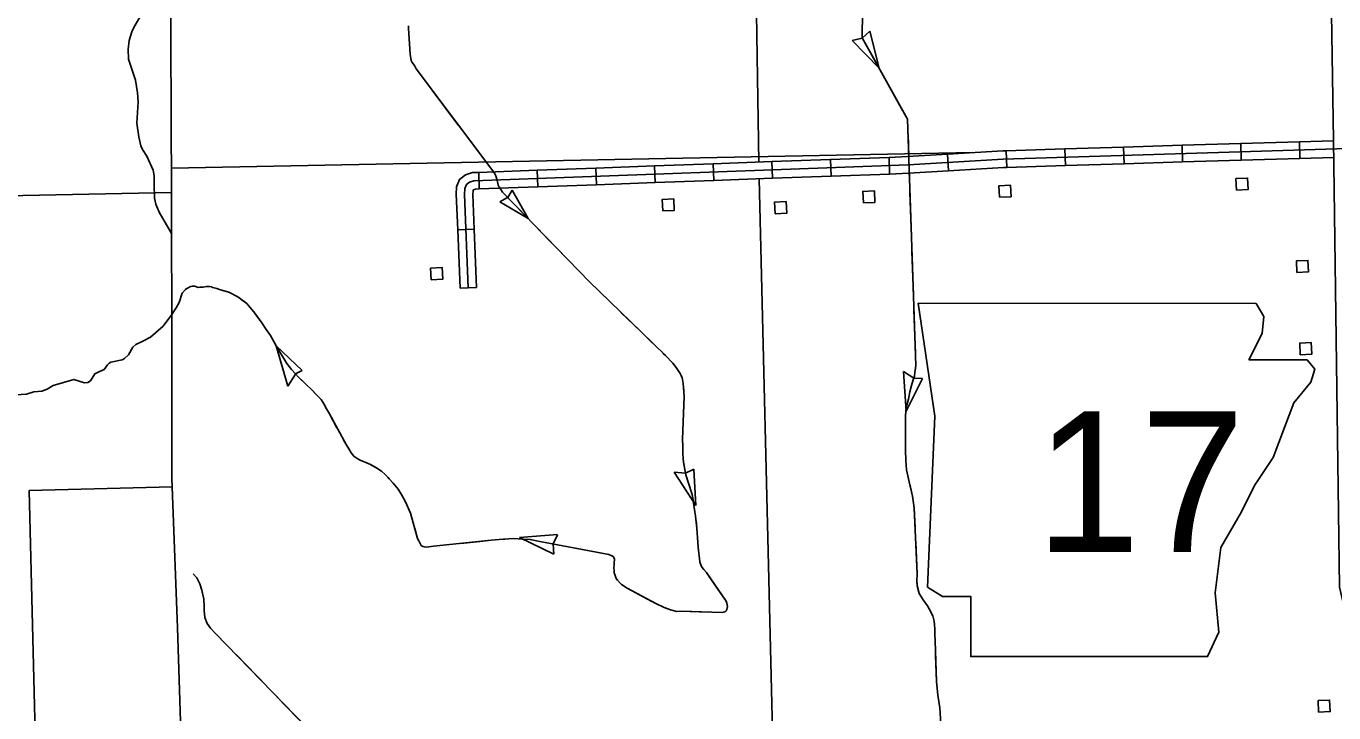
# Model space of a CAD drawing. Extents: x 1084508 to 1142749, y 1057638 to 1093403.
# Drawn here: x 1092233 to 1095928, y 1080524 to 1082464 of the extents above; entities that cross this region are included whole.
import ezdxf

# ---------------------------------------------------------------- set-up
doc = ezdxf.new("R2010")
doc.units = 0
for name, color, linetype in [('Level 10', 7, 'Continuous'), ('Level 2', 7, 'Continuous'), ('Level 21', 7, 'Continuous'), ('Level 32', 7, 'Continuous'), ('Level 35', 7, 'Continuous'), ('Level 43', 7, 'Continuous'), ('Level 5', 7, 'Continuous'), ('Level 56', 7, 'Continuous'), ('Level 7', 7, 'Continuous')]:
    doc.layers.add(name, color=color, linetype=linetype)

msp = doc.modelspace()

# ---------------------------------------------------------------- linework, layer by layer
at = {"layer": 'Level 10'}
msp.add_lwpolyline([(1096819.4, 1080048.5), (1096501.8, 1080207.5), (1096335.1, 1080292.6), (1096287.2, 1080321.6), (1096255.6, 1080346.4), (1096181.8, 1080412.1), (1096144.1, 1080451.5), (1096079.4, 1080541.2), (1096051.1, 1080585), (1096005.8, 1080673.3), (1095984.2, 1080728.2), (1095962.4, 1080797.7), (1095943.5, 1080879.2), (1095926.7, 1082141.6), (1095900.5, 1083813.2), (1095892.1, 1084651.2)], dxfattribs=at)
at = {"layer": 'Level 2'}
msp.add_lwpolyline([(1092615.4, 1083619.6), (1092627.1, 1083249.1), (1092640.3, 1082860), (1092643.9, 1081993.6), (1092643.8, 1081884.1), (1092645, 1081648.1), (1092645, 1081187.1), (1092660.7, 1080764.3), (1092673.9, 1080352.1)], dxfattribs=at)
at = {"layer": 'Level 21'}
for p, q in [((1094800.7, 1081362.3), (1094752.9, 1081680.9)), ((1095708, 1081680.4), (1095730, 1081643.7)), ((1095730, 1081643.7), (1095724.7, 1081595.9)), ((1095724.7, 1081595.9), (1095687.5, 1081521.6)), ((1095687.5, 1081521.6), (1095852.1, 1081521.6)), ((1095852.1, 1081521.6), (1095873.4, 1081495)), ((1095873.4, 1081495), (1095862.7, 1081457.8)), ((1095862.7, 1081457.8), (1095814.9, 1081399.4)), ((1095814.9, 1081399.4), (1095788.4, 1081330.4)), ((1094779.4, 1080879), (1094800.7, 1081362.3)), ((1095788.4, 1081330.4), (1095756.5, 1081245.4)), ((1095756.5, 1081245.4), (1095703.4, 1081165.8)), ((1095703.4, 1081165.8), (1095666.3, 1081091.4)), ((1095666.3, 1081091.4), (1095607.8, 1080990.5)), ((1095607.8, 1080990.5), (1095591.9, 1080863.1)), ((1094821.9, 1080852.5), (1094779.4, 1080879)), ((1094901.6, 1080852.5), (1094821.9, 1080852.5)), ((1094901.6, 1080682.6), (1094901.6, 1080852.5)), ((1095591.9, 1080863.1), (1095602.5, 1080751.6)), ((1095602.5, 1080751.6), (1095570.7, 1080682.6)), ((1095570.7, 1080682.6), (1094901.6, 1080682.6))]:
    msp.add_line(p, q, dxfattribs=at)
msp.add_lwpolyline([(1094752.9, 1081680.9), (1094800.7, 1081362.3), (1094779.4, 1080879), (1094821.9, 1080852.5), (1094901.6, 1080852.5), (1094901.6, 1080682.6), (1095570.7, 1080682.6), (1095602.5, 1080751.6), (1095591.9, 1080863.1), (1095607.8, 1080990.5), (1095666.3, 1081091.4), (1095703.4, 1081165.8), (1095756.5, 1081245.4), (1095788.4, 1081330.4), (1095814.9, 1081399.4), (1095862.7, 1081457.8), (1095873.4, 1081495), (1095852.1, 1081521.6), (1095687.5, 1081521.6), (1095724.7, 1081595.9), (1095730, 1081643.7), (1095708, 1081680.4)], close=True, dxfattribs=at)
msp.add_lwpolyline([(1094752.9, 1081680.9), (1095708, 1081680.4)], dxfattribs=at)
at = {"layer": 'Level 32'}
for p, q in [((1094838.7, 1082055.2), (1094835.8, 1082102.2)), ((1095003.4, 1082065.1), (1095001.9, 1082112.2)), ((1095169, 1082070.2), (1095167.6, 1082117.3)), ((1095334.7, 1082075.3), (1095333.2, 1082122.4)), ((1095500.3, 1082080.4), (1095498.9, 1082127.4)), ((1095666, 1082085.4), (1095664.5, 1082132.5)), ((1095831.6, 1082090.5), (1095830.2, 1082137.6)), ((1094010.1, 1082022.1), (1094008.4, 1082069.2)), ((1094175.8, 1082028.2), (1094174, 1082075.2)), ((1094341.4, 1082034.2), (1094339.7, 1082081.3)), ((1094507, 1082040.3), (1094505.3, 1082087.3)), ((1094672.6, 1082046.3), (1094670.9, 1082093.4)), ((1093513.3, 1082004), (1093511.6, 1082051)), ((1093678.9, 1082010), (1093677.2, 1082057.1)), ((1093844.5, 1082016.1), (1093842.8, 1082063.1)), ((1093499.2, 1081890.8), (1093452.2, 1081888.9)), ((1093505.8, 1081725.2), (1093458.8, 1081723.3))]:
    msp.add_line(p, q, dxfattribs=at)
for points in [[(1095830.2, 1082137.6), (1095926.7, 1082140.5)], [(1093482.3, 1081724.3), (1093471.8, 1081988.8), (1093472.6, 1082005), (1093476.8, 1082016.2), (1093485.6, 1082022.9), (1093498, 1082027), (1094724.6, 1082071.8), (1094993.4, 1082088.4), (1095966.2, 1082118.2)], [(1094670.9, 1082093.4), (1094723.4, 1082095.3), (1094835.8, 1082102.2)], [(1094835.8, 1082102.2), (1094992.3, 1082111.9), (1095001.9, 1082112.2)], [(1095001.9, 1082112.2), (1095167.6, 1082117.3)], [(1095167.6, 1082117.3), (1095333.2, 1082122.4)], [(1095333.2, 1082122.4), (1095498.9, 1082127.4)], [(1095498.9, 1082127.4), (1095664.5, 1082132.5)], [(1095664.5, 1082132.5), (1095830.2, 1082137.6)], [(1093842.8, 1082063.1), (1094008.4, 1082069.2)], [(1094008.4, 1082069.2), (1094174, 1082075.2)], [(1094174, 1082075.2), (1094339.7, 1082081.3)], [(1094339.7, 1082081.3), (1094505.3, 1082087.3)], [(1094505.3, 1082087.3), (1094670.9, 1082093.4)], [(1094838.7, 1082055.2), (1094994.5, 1082064.9), (1095003.4, 1082065.1)], [(1095003.4, 1082065.1), (1095169, 1082070.2)], [(1095169, 1082070.2), (1095334.7, 1082075.3)], [(1095334.7, 1082075.3), (1095500.3, 1082080.4)], [(1095500.3, 1082080.4), (1095666, 1082085.4)], [(1095666, 1082085.4), (1095831.6, 1082090.5)], [(1095831.6, 1082090.5), (1095927.4, 1082093.4)], [(1093452.2, 1081888.9), (1093448.2, 1081989), (1093449.3, 1082009.8), (1093457.1, 1082030.8), (1093474.5, 1082044.1), (1093493.9, 1082050.4), (1093511.6, 1082051)], [(1093511.6, 1082051), (1093677.2, 1082057.1)], [(1093677.2, 1082057.1), (1093842.8, 1082063.1)], [(1094010.1, 1082022.1), (1094175.8, 1082028.2)], [(1094175.8, 1082028.2), (1094341.4, 1082034.2)], [(1094341.4, 1082034.2), (1094507, 1082040.3)], [(1094507, 1082040.3), (1094672.6, 1082046.3)], [(1094672.6, 1082046.3), (1094725.7, 1082048.3), (1094838.7, 1082055.2)], [(1093499.2, 1081890.8), (1093495.3, 1081988.7), (1093495.9, 1082000.1), (1093496.5, 1082001.6), (1093496.7, 1082001.8), (1093502.2, 1082003.6), (1093513.3, 1082004)], [(1093513.3, 1082004), (1093678.9, 1082010)], [(1093678.9, 1082010), (1093844.5, 1082016.1)], [(1093844.5, 1082016.1), (1094010.1, 1082022.1)], [(1093458.8, 1081723.3), (1093452.2, 1081888.9)], [(1093505.8, 1081725.2), (1093499.2, 1081890.8)]]:
    msp.add_lwpolyline(points, dxfattribs=at)
at = {"layer": 'Level 35'}
for points in [[(1094601.2, 1082951.8), (1094594.8, 1082431.5), (1094723, 1082201.1), (1094746.7, 1081505.1), (1094743.9, 1081485.1), (1094742.7, 1081475.3), (1094739.4, 1081464.7), (1094734.8, 1081448.4), (1094730, 1081430.8), (1094725.9, 1081410.5), (1094720.5, 1081390.6), (1094718.3, 1081377), (1094717.8, 1081361.2), (1094717.2, 1081339.4), (1094717.6, 1081317.3), (1094717.8, 1081292.4), (1094717.7, 1081265.6), (1094718.4, 1081236.6), (1094720.6, 1081210.8), (1094728.1, 1081176.1), (1094736.9, 1081135.5), (1094739.7, 1081116.4), (1094741.9, 1081101.6), (1094750.7, 1080916.5), (1094749.8, 1080895.6), (1094750.9, 1080878.7), (1094756.4, 1080860.6), (1094767, 1080842.8), (1094779.4, 1080825.7), (1094783.9, 1080817.4), (1094794.8, 1080798), (1094798.6, 1080783.1), (1094799.1, 1080772.4), (1094800.3, 1080761), (1094800.4, 1080745), (1094800.9, 1080727.6), (1094804.6, 1080612), (1094809.2, 1080573.7), (1094814.3, 1080537.7), (1094817.6, 1080492.4)], [(1092644.3, 1081876.3), (1092636.5, 1081891.7), (1092609.2, 1081938.4), (1092599.7, 1081961.3), (1092595.8, 1081978.2), (1092595, 1082017.3), (1092594.5, 1082041.2), (1092591.9, 1082057.2), (1092574.1, 1082097.1), (1092561.9, 1082115.5), (1092557, 1082125.7), (1092551.2, 1082151.6), (1092545.6, 1082190.1), (1092549.5, 1082250.3), (1092547.7, 1082276.1), (1092542.4, 1082311.5), (1092522.7, 1082371.2), (1092521.1, 1082399.5), (1092523.8, 1082423.9), (1092531.5, 1082447.9), (1092537.8, 1082462.4), (1092567, 1082512.4)], [(1092644.9, 1081649.3), (1092657.3, 1081667.9), (1092665.1, 1081682.8), (1092674, 1081709.4)], [(1092468, 1081511.6), (1092472.6, 1081514.6), (1092504.1, 1081521.4), (1092511.2, 1081524.6), (1092522, 1081535.5), (1092534.6, 1081556.9), (1092543.1, 1081564.6), (1092563.1, 1081574.3), (1092584.6, 1081585.7), (1092620.3, 1081616.4), (1092644.9, 1081649.3)], [(1092644.9, 1081649.3), (1092645.5, 1081650.1)], [(1092204, 1081422.1), (1092233.8, 1081423.8), (1092255.2, 1081431.1), (1092277.8, 1081432.8), (1092292, 1081438.2), (1092309.2, 1081448.7), (1092367.5, 1081465.9), (1092398.2, 1081456), (1092407.6, 1081457.4), (1092414.6, 1081462.1), (1092426.9, 1081481.9), (1092438.3, 1081486.9), (1092453.4, 1081494.2), (1092462.9, 1081507.2), (1092468, 1081511.6)]]:
    msp.add_lwpolyline(points, dxfattribs=at)
at = {"layer": 'Level 43'}
for p, q in [((1094616.3, 1082450.2), (1094595, 1082429.9)), ((1094642.6, 1082345.7), (1094616.3, 1082450.2)), ((1094567, 1082423.7), (1094594.6, 1082429.9)), ((1094642.6, 1082345.7), (1094567, 1082423.7)), ((1093606.3, 1082001), (1093593.8, 1081980.2)), ((1093651.1, 1081920.5), (1093606.3, 1082001)), ((1093571.4, 1081968.1), (1093593.2, 1081980.3)), ((1093651.1, 1081920.5), (1093571.4, 1081968.1)), ((1092939.6, 1081560.4), (1092972.8, 1081447)), ((1092939.6, 1081560.4), (1093012.5, 1081490.8)), ((1092972.8, 1081447), (1092994.1, 1081481)), ((1093012.5, 1081490.8), (1092994.4, 1081481.2)), ((1094711.8, 1081488.2), (1094740.8, 1081469.8)), ((1094718.9, 1081375.8), (1094711.8, 1081488.2)), ((1094718.9, 1081375.8), (1094765, 1081468.8)), ((1094765, 1081468.8), (1094741.2, 1081469.7)), ((1094063.4, 1081203.5), (1094095.7, 1081201.2)), ((1094125.2, 1081109.3), (1094063.4, 1081203.5)), ((1094119.3, 1081212.7), (1094095.7, 1081201.2)), ((1094125.2, 1081109.3), (1094119.3, 1081212.7)), ((1093626.8, 1081018.9), (1093734.2, 1081027.2)), ((1093626.8, 1081018.9), (1093724, 1080972.4)), ((1093723.8, 1080972.2), (1093721.7, 1081000.8)), ((1093734.3, 1081027), (1093721.8, 1081001.2))]:
    msp.add_line(p, q, dxfattribs=at)
for points in [[(1093313.4, 1082464.9), (1093312.9, 1082457), (1093318.4, 1082385), (1093320.7, 1082367.1), (1093323.8, 1082361.2), (1093330.5, 1082353), (1093335, 1082343.5), (1093551.2, 1082055), (1093555.9, 1082048.3), (1093559.7, 1082041.2), (1093562.9, 1082031.6), (1093564.5, 1082024.1), (1093566.9, 1082014.7), (1093569.3, 1082008.8), (1093574, 1082002.4), (1093578.8, 1081995.1), (1093824.4, 1081741.8), (1093969.3, 1081600.8), (1094039.1, 1081533.1), (1094059.9, 1081512), (1094069.6, 1081499.8), (1094081.1, 1081483), (1094083.8, 1081477.1), (1094086, 1081470.6), (1094087.5, 1081465.9), (1094089, 1081454.3), (1094090.1, 1081443), (1094092.5, 1081417.9), (1094087.7, 1081297.1), (1094088.3, 1081277.3), (1094088.7, 1081255.2), (1094089.6, 1081242), (1094090.3, 1081232.2), (1094091.8, 1081221.3), (1094096.7, 1081195.9), (1094104.4, 1081172.3), (1094115, 1081140.3), (1094124.1, 1081079.8), (1094128.2, 1081045.3), (1094131.8, 1080992.1), (1094136.6, 1080950.1), (1094138.9, 1080941.7), (1094142.3, 1080935.5), (1094147.6, 1080929.1), (1094155, 1080920.3), (1094210.9, 1080839.6), (1094212.7, 1080833.4), (1094214.7, 1080824), (1094212.6, 1080815.4), (1094210.9, 1080811.5), (1094208.2, 1080809.2), (1094206.6, 1080809.1), (1094199.4, 1080807.5), (1094083.8, 1080810.7), (1094071.3, 1080810.4), (1094053.8, 1080815), (1094035.2, 1080821.4), (1094011.7, 1080832.6), (1093930.8, 1080875.8)], [(1094595.1, 1082457.6), (1094594.8, 1082431.5), (1094642.6, 1082345.7)], [(1093315, 1082429.4), (1093318.4, 1082385), (1093320.7, 1082367.1), (1093323.8, 1082361.2), (1093330.5, 1082353), (1093335, 1082343.5), (1093355.4, 1082316.3)], [(1094662.7, 1082309.5), (1094692.9, 1082255.2)], [(1093380.2, 1082283.1), (1093454.8, 1082183.7)], [(1094692.9, 1082255.2), (1094723, 1082201.1), (1094723, 1082200.9)], [(1093479.6, 1082150.5), (1093551.2, 1082055)], [(1094724.5, 1082159.4), (1094726.6, 1082095.5)], [(1094728.2, 1082048.4), (1094728.7, 1082035.2)], [(1093571.3, 1082006.1), (1093574, 1082002.4), (1093578.8, 1081995.1), (1093651.1, 1081920.5)], [(1094730.1, 1081993.8), (1094734.3, 1081869.6)], [(1093680, 1081890.8), (1093723.2, 1081846.1)], [(1093723.2, 1081846.1), (1093766.5, 1081801.5)], [(1094735.7, 1081828.2), (1094740, 1081704)], [(1093795.3, 1081771.8), (1093824.4, 1081741.8), (1093883.6, 1081684.3)], [(1092805.4, 1081712.6), (1092788.5, 1081717.2), (1092779.2, 1081720.2), (1092771.6, 1081722.7), (1092764.6, 1081724.6), (1092759.5, 1081726), (1092756.6, 1081727.4), (1092751.2, 1081728.1), (1092746.8, 1081728.2), (1092742.4, 1081728.3), (1092738.3, 1081727.8), (1092733, 1081726.6), (1092729.2, 1081726.5), (1092723.9, 1081726.2), (1092719.5, 1081725.7), (1092717, 1081726.5), (1092714.4, 1081727.4), (1092711.2, 1081728.5), (1092709.3, 1081729), (1092702.4, 1081729), (1092698.6, 1081728.2), (1092695.8, 1081727.5), (1092692.4, 1081726), (1092686.9, 1081722.6), (1092683.6, 1081719.8), (1092674, 1081709.4)], [(1092805, 1081712.7), (1092788.5, 1081717.2), (1092779.2, 1081720.2), (1092771.6, 1081722.7), (1092764.6, 1081724.6), (1092759.5, 1081726), (1092756.6, 1081727.4), (1092751.2, 1081728.1), (1092746.8, 1081728.2), (1092742.4, 1081728.3), (1092738.3, 1081727.8), (1092733, 1081726.6), (1092729.2, 1081726.5), (1092723.9, 1081726.2), (1092719.5, 1081725.7), (1092717, 1081726.5), (1092714.4, 1081727.4), (1092711.2, 1081728.5), (1092709.3, 1081729), (1092702.4, 1081729), (1092698.6, 1081728.2), (1092695.8, 1081727.5), (1092692.4, 1081726), (1092686.9, 1081722.6), (1092685.6, 1081721.5)], [(1093930.8, 1080875.8), (1093914.6, 1080886.4), (1093910.9, 1080890.4), (1093903.3, 1080898.2), (1093899.9, 1080903.4), (1093896.7, 1080911.5), (1093894.5, 1080919.6), (1093893.9, 1080925.8), (1093893.8, 1080933.7), (1093894.4, 1080941.3), (1093894.6, 1080944.2), (1093894.7, 1080949.9), (1093895.4, 1080955.3), (1093895.6, 1080958.1), (1093894.8, 1080961.2), (1093891.1, 1080965.2), (1093887.6, 1080967.5), (1093878.9, 1080970.9), (1093684, 1081008.2), (1093657.1, 1081013.3), (1093634.7, 1081014.8), (1093611, 1081015.9), (1093580.9, 1081014.1), (1093546.7, 1081011.3), (1093383.6, 1080994.2), (1093364.2, 1080991.8), (1093358.2, 1080992.7), (1093353.7, 1080994.1), (1093349.5, 1080996.7), (1093347.1, 1081000.4), (1093345.4, 1081004.4), (1093341.3, 1081011.2), (1093338.9, 1081016.1), (1093319.2, 1081088.1), (1093304.9, 1081119.6), (1093294.9, 1081138.4), (1093284, 1081155.3), (1093270.3, 1081172.6), (1093258.8, 1081184.7), (1093247.8, 1081197.1), (1093236.7, 1081207), (1093223.4, 1081215.5), (1093205.7, 1081225.1), (1093192.8, 1081230.8), (1093177.1, 1081238), (1093168.4, 1081242.3), (1093159.2, 1081249.2), (1093151.6, 1081258.6), (1093144.8, 1081269.6), (1093137.3, 1081281.6), (1093089.9, 1081368.4), (1093081.7, 1081383.1), (1093074.5, 1081396.7), (1093066.7, 1081409.3), (1093051.2, 1081424.3), (1093040.2, 1081436.7), (1093024.1, 1081451.8), (1093003.1, 1081471.6), (1092982.9, 1081493.4), (1092969.8, 1081510.8), (1092939.2, 1081561.1), (1092923.1, 1081589.7), (1092911.6, 1081606.8), (1092898.5, 1081625.8), (1092878.7, 1081652.9), (1092856.4, 1081680), (1092831.6, 1081699.3), (1092805.4, 1081712.6)], [(1092883, 1081647), (1092878.7, 1081652.9), (1092856.4, 1081680), (1092840.8, 1081692.1)], [(1094741.4, 1081662.5), (1094745.6, 1081538.3)], [(1092918.8, 1081596.2), (1092911.6, 1081606.8), (1092898.5, 1081625.8), (1092883, 1081647)], [(1093913.3, 1081655.4), (1093969.3, 1081600.8), (1094002.4, 1081568.7)], [(1093013.8, 1081461.5), (1093003.1, 1081471.6), (1092982.9, 1081493.4), (1092969.8, 1081510.8), (1092939.6, 1081560.4)], [(1094032.1, 1081539.9), (1094039.1, 1081533.1), (1094059.9, 1081512), (1094069.6, 1081499.8), (1094081.1, 1081483), (1094083.8, 1081477.1), (1094086, 1081470.6), (1094087.5, 1081465.9), (1094089, 1081454.3), (1094090.1, 1081443), (1094090.9, 1081435.4)], [(1094745.6, 1081497), (1094743.9, 1081485.1), (1094742.7, 1081475.3), (1094739.4, 1081464.7), (1094734.8, 1081448.4), (1094730, 1081430.8), (1094725.9, 1081410.5), (1094718.4, 1081383.1)], [(1093111.2, 1081329.5), (1093089.9, 1081368.4), (1093081.7, 1081383.1), (1093074.5, 1081396.7), (1093066.7, 1081409.3), (1093051.2, 1081424.3), (1093043.7, 1081432.8)], [(1094091.6, 1081394), (1094087.7, 1081297.1), (1094088.3, 1081277.3), (1094088.4, 1081269.8)], [(1094717.3, 1081334.6), (1094717.6, 1081317.3), (1094717.8, 1081292.4), (1094717.7, 1081272.4)], [(1093222.8, 1081215.9), (1093205.7, 1081225.1), (1093192.8, 1081230.8), (1093177.1, 1081238), (1093168.4, 1081242.3), (1093159.2, 1081249.2), (1093151.6, 1081258.6), (1093144.8, 1081269.6), (1093137.3, 1081281.6), (1093131, 1081293.1)], [(1094717.7, 1081272.4), (1094717.7, 1081265.6), (1094718.4, 1081236.6), (1094720.6, 1081210.8), (1094720.6, 1081210.4)], [(1094090.8, 1081228.5), (1094091.8, 1081221.3), (1094096.7, 1081195.9), (1094104.4, 1081172.3), (1094115, 1081140.3), (1094118, 1081120.4)], [(1093320, 1081085.2), (1093319.2, 1081088.1), (1093304.9, 1081119.6), (1093294.9, 1081138.4), (1093284, 1081155.3), (1093270.3, 1081172.6), (1093258.8, 1081184.7), (1093254.5, 1081189.6)], [(1094729.5, 1081169.9), (1094736.9, 1081135.5), (1094739.7, 1081116.4), (1094741.9, 1081101.6), (1094744.5, 1081046.8)], [(1094125.6, 1081067), (1094128.2, 1081045.3), (1094130.9, 1081005.1)], [(1093420.1, 1080998), (1093383.6, 1080994.2), (1093364.2, 1080991.8), (1093358.2, 1080992.7), (1093353.7, 1080994.1), (1093349.5, 1080996.7), (1093347.1, 1081000.4), (1093345.4, 1081004.4), (1093341.3, 1081011.2), (1093338.9, 1081016.1), (1093330.9, 1081045.2)], [(1093523.1, 1081008.8), (1093461.3, 1081002.4)], [(1093585, 1081014.4), (1093580.9, 1081014.1), (1093546.7, 1081011.3), (1093523.1, 1081008.8)], [(1093749, 1080995.8), (1093684, 1081008.2), (1093657.1, 1081013.3), (1093635.7, 1081014.7)], [(1094130.9, 1081005.1), (1094131.8, 1080992.1), (1094136.6, 1080950.1), (1094138.4, 1080943.5)], [(1094746.5, 1081005.4), (1094750.7, 1080916.5), (1094749.8, 1080895.6), (1094750.7, 1080881.3)], [(1093894.6, 1080946.9), (1093894.7, 1080949.9), (1093895.4, 1080955.3), (1093895.6, 1080958.1), (1093894.8, 1080961.2), (1093891.1, 1080965.2), (1093887.6, 1080967.5), (1093878.9, 1080970.9), (1093789.6, 1080988)], [(1092705.4, 1080916.6), (1092715.3, 1080905.4), (1092724, 1080888.4), (1092729.5, 1080870.7), (1092734.8, 1080845.1), (1092736.3, 1080825.3), (1092736.2, 1080812.9), (1092737.8, 1080793.5), (1092744.2, 1080776.1), (1092754.3, 1080762.7), (1092768.2, 1080747.9), (1093088.8, 1080416.9)], [(1092705.4, 1080916.6), (1092715.3, 1080905.4), (1092724, 1080888.4), (1092729.5, 1080870.7), (1092731.4, 1080861.3)], [(1094000.8, 1080838.4), (1093930.8, 1080875.8), (1093914.6, 1080886.4), (1093910.9, 1080890.4), (1093903.3, 1080898.2), (1093899.9, 1080903.4), (1093898.8, 1080906.2)], [(1094162.2, 1080909.9), (1094210.9, 1080839.6), (1094212.7, 1080833.4), (1094214.7, 1080824), (1094212.6, 1080815.4), (1094210.9, 1080811.5), (1094208.2, 1080809.2), (1094206.6, 1080809.1), (1094202.2, 1080808.2)], [(1092736.3, 1080820.3), (1092736.2, 1080812.9), (1092737.8, 1080793.5), (1092744.2, 1080776.1), (1092754.3, 1080762.7), (1092768.2, 1080747.9), (1092797.2, 1080717.8)], [(1094160.8, 1080808.6), (1094083.8, 1080810.7), (1094071.3, 1080810.4), (1094053.8, 1080815), (1094038.1, 1080820.4)], [(1094766.6, 1080843.5), (1094767, 1080842.8), (1094779.4, 1080825.7), (1094783.9, 1080817.4), (1094794.8, 1080798), (1094798.6, 1080783.1), (1094799.1, 1080772.4), (1094800.3, 1080761), (1094800.4, 1080745), (1094800.9, 1080727.9)], [(1092826.1, 1080688.1), (1092912.6, 1080598.8)], [(1094802.2, 1080686.5), (1094804.6, 1080612), (1094809.2, 1080573.7), (1094810.8, 1080562.6)], [(1092941.4, 1080569.1), (1093027.9, 1080479.8)]]:
    msp.add_lwpolyline(points, dxfattribs=at)
at = {"layer": 'Level 5'}
for points in [[(1094277.9, 1083697.3), (1094302.7, 1082079.9)], [(1092643.6, 1082062.7), (1094907.4, 1082106.7)], [(1094303.6, 1082032.8), (1094343.3, 1080393.3), (1094353.2, 1079592.1)], [(1091009.6, 1081961.4), (1092643.9, 1081993.6)]]:
    msp.add_lwpolyline(points, dxfattribs=at)
at = {"layer": 'Level 56'}
for points in [[(1095652.4, 1082000.6), (1095650.9, 1082033.2), (1095683.6, 1082034.7), (1095685.2, 1082002.1)], [(1094598.3, 1081964.5), (1094596.8, 1081997.1), (1094629.5, 1081998.7), (1094631, 1081966)], [(1094982.7, 1081980.6), (1094981.2, 1082013.3), (1095013.9, 1082014.8), (1095015.5, 1081982.2)], [(1094031.6, 1081941.8), (1094030.1, 1081974.4), (1094062.8, 1081975.9), (1094064.3, 1081943.3)], [(1094349, 1081934.1), (1094347.5, 1081966.8), (1094380.2, 1081968.3), (1094381.7, 1081935.6)], [(1093377.3, 1081747.6), (1093375.8, 1081780.2), (1093408.5, 1081781.8), (1093410, 1081749.1)], [(1095823.2, 1081767.9), (1095821.6, 1081800.6), (1095854.4, 1081802.1), (1095855.9, 1081769.5)], [(1095832.7, 1081535.7), (1095831.1, 1081568.3), (1095863.9, 1081569.8), (1095865.4, 1081537.2)], [(1095884.5, 1080525.8), (1095883, 1080558.4), (1095915.7, 1080559.9), (1095917.2, 1080527.3)]]:
    msp.add_lwpolyline(points, close=True, dxfattribs=at)
at = {"layer": 'Level 7'}
msp.add_lwpolyline([(1092645.5, 1081168.5), (1092645.5, 1081162.5), (1092242, 1081152.1), (1092262.5, 1080315.1), (1091862.6, 1080297.9), (1091852.5, 1080732.2), (1091432, 1080727.2), (1091438.2, 1080279.7), (1091055.7, 1080263.3)], dxfattribs=at)

# ---------------------------------------------------------------- texts
at = {"layer": 'Level 21'}
msp.add_text('17', height=397.75, dxfattribs=at).set_placement((1095084.7, 1080978.1))

doc.saveas('drawing.dxf')
